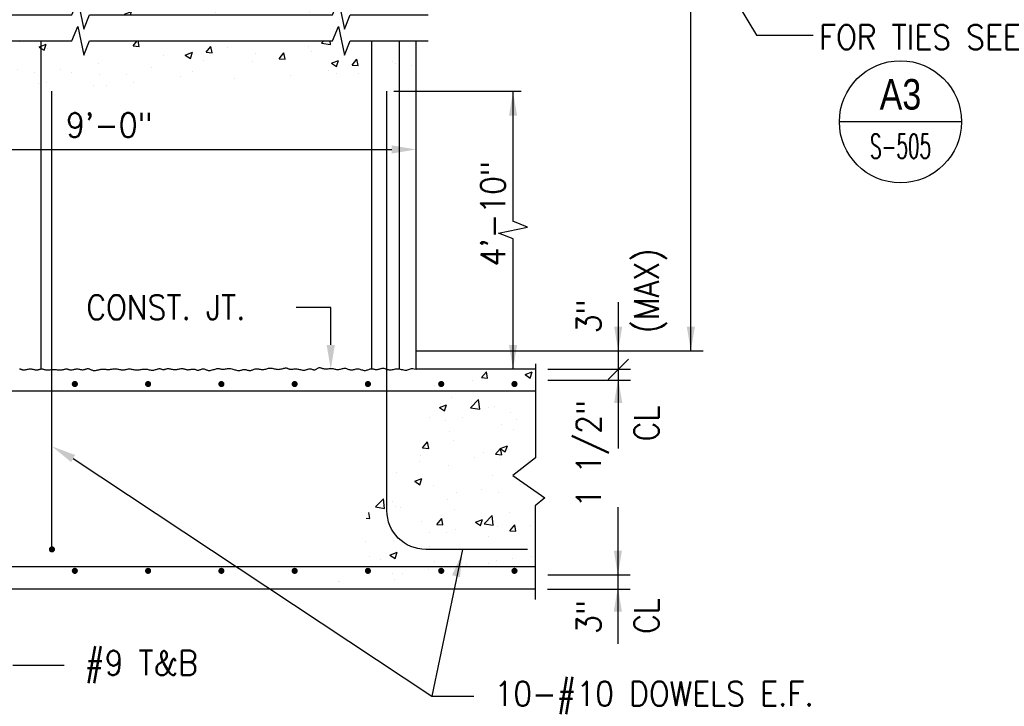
# Model space of a CAD drawing. Header units: inches. Extents: x -9715 to 32893, y -15613 to -1138.
# Tile 291 of 380: x 10803 to 10964, y -9090 to -8977. Entities that reach past the tile are written whole.
import ezdxf
from ezdxf.enums import TextEntityAlignment as Align

# ---------------------------------------------------------------- set-up
doc = ezdxf.new("R2010")
doc.units = ezdxf.units.IN
doc.header["$MEASUREMENT"] = 0
doc.layers.get('0').update_dxf_attribs({"color": 252})
for name, color, linetype in [('S-ANNO-SYMB', 2, 'Continuous'), ('S-ANNO-TEXT', 2, 'Continuous'), ('S1', 2, 'Continuous'), ('S3', 4, 'Continuous'), ('S5', 1, 'Continuous'), ('S5R', 1, 'Continuous'), ('S6', 1, 'Continuous'), ('S7', 2, 'Continuous'), ('S7R', 2, 'Continuous')]:
    doc.layers.add(name, color=color, linetype=linetype)
doc.styles.add('125', font='romans.shx', dxfattribs={"width": 0.8, "height": 2})
doc.styles.add('ROMANS', font='ROMANS.shx', dxfattribs={"width": 0.8})
doc.styles.add('TITTEXTL', font='swiss.ttf', dxfattribs={"width": 0.8})

# ---------------------------------------------------------------- blocks, each defined once
blk = doc.blocks.new('*X229')
at = {"color": 0}
for p, q in [((1588.93, 1666), (1592.31, 1669.53)), ((1593.37, 1665.31), (1592.88, 1669.59)), ((1620.19, 1670.4), (1620.19, 1670.4)), ((1624.79, 1671.67), (1628.29, 1673.01)), ((1624.79, 1671.67), (1627.28, 1669.99)), ((1627.28, 1669.99), (1628.29, 1673.01)), ((1632.52, 1670.3), (1634.94, 1673.18)), ((1632.52, 1670.3), (1635.51, 1670.04)), ((1632.71, 1672.05), (1632.71, 1672.05)), ((1635.51, 1670.04), (1634.94, 1673.17)), ((1582.36, 1667.93), (1582.36, 1667.93)), ((1588.62, 1666.25), (1588.62, 1666.25)), ((1588.93, 1666), (1593.37, 1665.31)), ((1590.86, 1668.21), (1590.86, 1668.21)), ((1609.05, 1666.8), (1609.05, 1666.8)), ((1635.74, 1665.68), (1635.74, 1665.68)), ((1510.93, 1659.55), (1514.43, 1660.89)), ((1510.93, 1659.55), (1513.41, 1657.87)), ((1513.41, 1657.87), (1514.43, 1660.89)), ((1557.16, 1662.11), (1557.16, 1662.11)), ((1561.7, 1663.2), (1561.7, 1663.2)), ((1569.68, 1663.75), (1569.68, 1663.75)), ((1616.08, 1660.69), (1616.08, 1660.69)), ((1632, 1662.24), (1632, 1662.24)), ((1506.65, 1655.45), (1506.65, 1655.45)), ((1525.59, 1657.95), (1525.59, 1657.95)), ((1532.54, 1658.2), (1532.54, 1658.2)), ((1582.78, 1655.54), (1586.28, 1656.89)), ((1582.78, 1655.54), (1585.27, 1653.86)), ((1585.27, 1653.86), (1586.28, 1656.88)), ((1590.83, 1657.49), (1590.83, 1657.49)), ((1602.84, 1657.23), (1602.84, 1657.23)), ((1638.49, 1654.82), (1638.49, 1654.82)), ((1411.97, 1649.68), (1411.97, 1649.68)), ((1424.28, 1651.52), (1424.44, 1651.71)), ((1424.28, 1651.52), (1427.27, 1651.26)), ((1427.27, 1651.26), (1427.14, 1651.99)), ((1460.15, 1648.38), (1462.56, 1651.25)), ((1462.55, 1649.65), (1462.55, 1649.65)), ((1463.14, 1648.12), (1462.56, 1651.25)), ((1494.13, 1653.81), (1494.13, 1653.81)), ((1503.38, 1653.19), (1503.38, 1653.19)), ((1539.18, 1650.22), (1539.18, 1650.22)), ((1565.15, 1653.97), (1565.15, 1653.97)), ((1573.68, 1652.23), (1573.68, 1652.23)), ((1607.04, 1650.68), (1607.04, 1650.68)), ((1382.11, 1642.12), (1386, 1646.18)), ((1386.55, 1641.43), (1386, 1646.18)), ((1386, 1645.93), (1386, 1645.93)), ((1397.06, 1647.42), (1400.56, 1648.77)), ((1397.06, 1647.42), (1399.54, 1645.75)), ((1399.55, 1645.74), (1400.56, 1648.77)), ((1412.48, 1649.15), (1412.48, 1649.15)), ((1431.1, 1645.51), (1431.1, 1645.51)), ((1439.17, 1648.02), (1439.17, 1648.02)), ((1443.62, 1647.16), (1443.62, 1647.16)), ((1460.15, 1648.38), (1463.14, 1648.12)), ((1465.86, 1646.89), (1465.86, 1646.89)), ((1468.91, 1643.42), (1472.41, 1644.76)), ((1471.4, 1641.74), (1472.42, 1644.76)), ((1474.22, 1648.19), (1474.22, 1648.19)), ((1492.55, 1645.76), (1492.55, 1645.76)), ((1496.01, 1645.24), (1498.42, 1648.12)), ((1496.01, 1645.24), (1499, 1644.98)), ((1499, 1644.98), (1498.42, 1648.11)), ((1513.93, 1647.02), (1513.93, 1647.02)), ((1531.87, 1642.11), (1534.28, 1644.98)), ((1534.86, 1641.84), (1534.28, 1644.98)), ((1544.52, 1647.22), (1544.52, 1647.22)), ((1575.46, 1646.53), (1575.46, 1646.53)), ((1641.44, 1647.8), (1641.44, 1647.8)), ((1360.74, 1642.73), (1360.74, 1642.73)), ((1369.64, 1644.69), (1369.64, 1644.69)), ((1382.11, 1642.12), (1386.55, 1641.43)), ((1396.33, 1643.56), (1396.33, 1643.56)), ((1399.52, 1641.35), (1399.52, 1641.35)), ((1423.02, 1642.43), (1423.02, 1642.43)), ((1445.06, 1643.18), (1445.06, 1643.18)), ((1449.71, 1641.3), (1449.71, 1641.3)), ((1468.91, 1643.42), (1471.4, 1641.74)), ((1476.4, 1640.18), (1476.4, 1640.18)), ((1488.26, 1643.5), (1488.26, 1643.5)), ((1515.36, 1642.22), (1515.36, 1642.22)), ((1519.24, 1644.64), (1519.24, 1644.64)), ((1531.87, 1642.11), (1534.86, 1641.84)), ((1540.77, 1639.41), (1544.27, 1640.76)), ((1543.26, 1637.74), (1544.27, 1640.76)), ((1544.01, 1642.38), (1544.01, 1642.38)), ((1545.93, 1643.51), (1545.93, 1643.51)), ((1556.53, 1644.03), (1556.53, 1644.03)), ((1567.74, 1638.97), (1570.15, 1641.84)), ((1570.73, 1638.71), (1570.15, 1641.84)), ((1572.62, 1642.38), (1572.62, 1642.38)), ((1590.22, 1640.85), (1590.22, 1640.85)), ((1599.31, 1641.25), (1599.31, 1641.25)), ((1615.47, 1644.05), (1615.47, 1644.05)), ((1626, 1640.13), (1626, 1640.13)), ((1335.07, 1639.21), (1335.07, 1639.21)), ((1368.07, 1637.21), (1368.07, 1637.21)), ((1380.59, 1638.86), (1380.59, 1638.86)), ((1415.9, 1638.18), (1415.9, 1638.18)), ((1435.47, 1633.85), (1439.36, 1637.91)), ((1437.03, 1636.55), (1437.03, 1636.55)), ((1439.92, 1633.16), (1439.36, 1637.91)), ((1462.29, 1639.75), (1462.29, 1639.75)), ((1486.2, 1637.21), (1486.2, 1637.21)), ((1493.5, 1635.73), (1493.5, 1635.73)), ((1503.09, 1639.05), (1503.09, 1639.05)), ((1512.43, 1638.23), (1512.43, 1638.23)), ((1529.78, 1637.92), (1529.78, 1637.92)), ((1540.77, 1639.41), (1543.26, 1637.74)), ((1556.47, 1636.79), (1556.47, 1636.79)), ((1564.55, 1637.33), (1564.55, 1637.33)), ((1567.74, 1638.97), (1570.72, 1638.71)), ((1583.16, 1635.66), (1583.16, 1635.66)), ((1603.6, 1635.83), (1606.01, 1638.7)), ((1603.6, 1635.83), (1606.59, 1635.57)), ((1606.59, 1635.57), (1606.01, 1638.7)), ((1612.63, 1635.41), (1616.13, 1636.75)), ((1612.63, 1635.41), (1615.11, 1633.73)), ((1615.12, 1633.73), (1616.13, 1636.75)), ((1621.93, 1639.73), (1621.93, 1639.73)), ((1625.34, 1635.1), (1625.34, 1635.1)), ((1639.46, 1632.69), (1641.87, 1635.57)), ((1642.01, 1634.84), (1641.87, 1635.56)), ((1336.49, 1633.05), (1336.49, 1633.05)), ((1355.05, 1631.3), (1358.55, 1632.64)), ((1355.05, 1631.3), (1357.53, 1629.62)), ((1357.53, 1629.62), (1358.55, 1632.64)), ((1386.74, 1633.17), (1386.74, 1633.17)), ((1411.36, 1633.03), (1411.36, 1633.03)), ((1435.47, 1633.85), (1439.91, 1633.16)), ((1457.04, 1632.2), (1457.04, 1632.2)), ((1480.98, 1634.09), (1480.98, 1634.09)), ((1513.32, 1630.38), (1513.32, 1630.38)), ((1538.58, 1633.58), (1538.58, 1633.58)), ((1592.77, 1634.73), (1592.77, 1634.73)), ((1593.89, 1630.96), (1593.89, 1630.96)), ((1606.4, 1632.61), (1606.4, 1632.61)), ((1609.86, 1634.54), (1609.86, 1634.54)), ((1636.55, 1633.41), (1636.55, 1633.41)), ((1639.46, 1632.69), (1642.01, 1632.47)), ((1640.83, 1631.15), (1640.83, 1631.15)), ((1322.45, 1627.12), (1322.45, 1627.12)), ((1323.63, 1623.32), (1326.04, 1626.19)), ((1326.62, 1623.06), (1326.04, 1626.19)), ((1349.15, 1625.99), (1349.15, 1625.99)), ((1357.58, 1628.17), (1357.58, 1628.17)), ((1360.14, 1626.08), (1360.14, 1626.08)), ((1385.39, 1629.28), (1385.39, 1629.28)), ((1417.95, 1625.79), (1417.95, 1625.79)), ((1426.9, 1627.29), (1430.4, 1628.64)), ((1426.9, 1627.29), (1429.39, 1625.61)), ((1427.88, 1627.2), (1427.88, 1627.2)), ((1429.39, 1625.61), (1430.41, 1628.64)), ((1430.46, 1627.44), (1430.46, 1627.44)), ((1449.4, 1629.93), (1449.4, 1629.93)), ((1487.65, 1626.86), (1487.65, 1626.86)), ((1488.83, 1625.57), (1492.72, 1629.63)), ((1488.83, 1625.57), (1493.28, 1624.88)), ((1493.28, 1624.88), (1492.73, 1629.63)), ((1562.31, 1626.8), (1562.31, 1626.8)), ((1563.61, 1629.72), (1563.61, 1629.72)), ((1614.86, 1627.41), (1614.86, 1627.41)), ((1323.63, 1623.32), (1326.62, 1623.06)), ((1328.42, 1623.16), (1328.42, 1623.16)), ((1361.78, 1622.9), (1361.91, 1623.06)), ((1361.94, 1622.9), (1361.91, 1623.06)), ((1375.84, 1624.86), (1375.84, 1624.86)), ((1402.53, 1623.73), (1402.53, 1623.73)), ((1461.68, 1623.11), (1461.68, 1623.11)), ((1498.76, 1623.29), (1502.26, 1624.63)), ((1498.76, 1623.29), (1499.33, 1622.9)), ((1501.68, 1622.9), (1502.26, 1624.63)), ((1534.45, 1624.72), (1534.45, 1624.72)), ((1543.37, 1624.31), (1543.37, 1624.31)), ((1589.61, 1624.2), (1589.61, 1624.2)), ((1359.53, 1609.44), (1359.53, 1609.44)), ((1386.46, 1610.11), (1387.38, 1609.49)), ((1387.38, 1609.49), (1387.59, 1610.11)), ((1404.79, 1606.07), (1404.79, 1606.07)), ((1417.31, 1607.72), (1417.31, 1607.72)), ((1446.98, 1609.7), (1446.98, 1609.7)), ((1456.75, 1607.16), (1457.84, 1607.58)), ((1456.75, 1607.16), (1457.84, 1606.43)), ((1457.84, 1607.58), (1460.25, 1608.51)), ((1457.84, 1606.43), (1459.24, 1605.48)), ((1459.24, 1605.48), (1460.25, 1608.5)), ((1461.07, 1606.46), (1461.07, 1606.46)), ((1502.95, 1607.63), (1505.02, 1610.11)), ((1502.95, 1607.63), (1505.94, 1607.37)), ((1505.94, 1607.37), (1505.43, 1610.11)), ((1538.81, 1604.5), (1541.22, 1607.37)), ((1541.8, 1604.23), (1541.22, 1607.37)), ((1549.16, 1607.08), (1549.16, 1607.08)), ((1589, 1607.56), (1589, 1607.56)), ((1595.55, 1609.02), (1596.6, 1610.11)), ((1595.55, 1609.02), (1600, 1608.33)), ((1600, 1608.33), (1599.8, 1610.11)), ((1619.87, 1609.9), (1619.87, 1609.9)), ((1333.86, 1605.92), (1333.86, 1605.92)), ((1373.22, 1601.91), (1373.22, 1601.91)), ((1417.82, 1604.7), (1417.82, 1604.7)), ((1435.82, 1603.26), (1435.82, 1603.26)), ((1517.7, 1602.94), (1517.7, 1602.94)), ((1528.6, 1603.16), (1532.11, 1604.5)), ((1528.6, 1603.16), (1531.09, 1601.48)), ((1530.22, 1604.59), (1530.22, 1604.59)), ((1531.09, 1601.48), (1532.11, 1604.5)), ((1538.81, 1604.5), (1541.8, 1604.23)), ((1563.33, 1604.04), (1563.33, 1604.04)), ((1574.67, 1601.36), (1577.08, 1604.23)), ((1574.67, 1601.36), (1577.66, 1601.1)), ((1577.66, 1601.1), (1577.09, 1604.23)), ((1590.71, 1604.89), (1590.71, 1604.89)), ((1335.37, 1593.42), (1339.27, 1597.48)), ((1339.82, 1592.73), (1339.27, 1597.48)), ((1339.41, 1600.44), (1339.41, 1600.44)), ((1341.76, 1597.77), (1341.76, 1597.77)), ((1342.88, 1595.04), (1346.38, 1596.38)), ((1345.37, 1593.36), (1346.38, 1596.38)), ((1354.28, 1599.42), (1354.28, 1599.42)), ((1366.1, 1599.31), (1366.1, 1599.31)), ((1388.66, 1599.69), (1388.66, 1599.69)), ((1392.79, 1598.18), (1392.79, 1598.18)), ((1410.14, 1599.74), (1410.14, 1599.74)), ((1419.48, 1597.05), (1419.48, 1597.05)), ((1486.13, 1598.79), (1486.13, 1598.79)), ((1512.11, 1597.09), (1512.11, 1597.09)), ((1537.36, 1600.29), (1537.36, 1600.29)), ((1561.55, 1599.89), (1561.55, 1599.89)), ((1600.46, 1599.15), (1603.96, 1600.5)), ((1600.46, 1599.15), (1602.95, 1597.48)), ((1602.95, 1597.47), (1603.96, 1600.5)), ((1610.54, 1598.22), (1612.95, 1601.09)), ((1610.54, 1598.22), (1613.53, 1597.96)), ((1613.53, 1597.96), (1612.95, 1601.09)), ((1630.61, 1599.82), (1630.61, 1599.82)), ((1631.85, 1598.92), (1631.85, 1598.92)), ((1639.62, 1597.86), (1639.62, 1597.86)), ((1323.26, 1594.85), (1323.26, 1594.85)), ((1335.37, 1593.42), (1339.82, 1592.73)), ((1342.88, 1595.04), (1345.37, 1593.36)), ((1349.95, 1593.72), (1349.95, 1593.72)), ((1358.92, 1592.79), (1358.92, 1592.79)), ((1359.5, 1594.69), (1359.5, 1594.69)), ((1376.64, 1592.59), (1376.64, 1592.59)), ((1384.18, 1595.99), (1384.18, 1595.99)), ((1414.74, 1591.03), (1418.24, 1592.38)), ((1417.23, 1589.36), (1418.24, 1592.38)), ((1446.17, 1595.93), (1446.17, 1595.93)), ((1454.67, 1594.65), (1454.67, 1594.65)), ((1467.19, 1596.29), (1467.19, 1596.29)), ((1472.86, 1594.8), (1472.86, 1594.8)), ((1486.43, 1593.57), (1486.43, 1593.57)), ((1499.56, 1593.67), (1499.56, 1593.67)), ((1526.25, 1592.54), (1526.25, 1592.54)), ((1532.39, 1594.88), (1532.39, 1594.88)), ((1580.1, 1593.17), (1580.1, 1593.17)), ((1599.03, 1595.66), (1599.03, 1595.66)), ((1602.69, 1593.92), (1602.69, 1593.92)), ((1613.65, 1594.12), (1613.65, 1594.12)), ((1330.34, 1589.68), (1330.34, 1589.68)), ((1330.57, 1585.71), (1332.98, 1588.58)), ((1333.56, 1585.45), (1332.98, 1588.58)), ((1333.25, 1589.27), (1333.25, 1589.27)), ((1388.74, 1585.14), (1392.63, 1589.2)), ((1393.18, 1584.45), (1392.63, 1589.2)), ((1403.33, 1591.47), (1403.33, 1591.47)), ((1404.16, 1587.99), (1404.16, 1587.99)), ((1414.74, 1591.03), (1417.22, 1589.36)), ((1423.09, 1590.49), (1423.09, 1590.49)), ((1430.02, 1590.34), (1430.02, 1590.34)), ((1456.72, 1589.21), (1456.72, 1589.21)), ((1460.46, 1589.82), (1460.46, 1589.82)), ((1483.41, 1588.08), (1483.41, 1588.08)), ((1490.05, 1588.36), (1490.09, 1588.37)), ((1490.09, 1588.36), (1490.1, 1588.37)), ((1503.23, 1589.88), (1503.23, 1589.88)), ((1552.94, 1591.42), (1552.94, 1591.42)), ((1330.57, 1585.71), (1333.56, 1585.45)), ((1366.62, 1582.8), (1368.84, 1585.45)), ((1369.31, 1582.92), (1368.85, 1585.45)), ((1388.74, 1585.14), (1393.18, 1584.45)), ((1391.64, 1586.35), (1391.64, 1586.35)), ((1435.21, 1586.62), (1435.21, 1586.62)), ((1674.15, 1444.64), (1676.56, 1447.52)), ((1677.14, 1444.38), (1676.56, 1447.52)), ((1695.51, 1446.11), (1699.01, 1447.46)), ((1698, 1444.44), (1699.01, 1447.46)), ((1669.75, 1443.07), (1669.75, 1443.07)), ((1674.15, 1444.64), (1677.14, 1444.38)), ((1695.51, 1446.11), (1698, 1444.44)), ((1650.81, 1440.58), (1650.81, 1440.58)), ((1684.47, 1438.14), (1684.47, 1438.14)), ((1659.21, 1434.94), (1659.21, 1434.94)), ((1668.8, 1429.8), (1672.7, 1433.86)), ((1673.25, 1429.11), (1672.7, 1433.86)), ((1653.5, 1429.99), (1657, 1431.33)), ((1653.5, 1429.99), (1655.99, 1428.31)), ((1654.03, 1431.75), (1654.03, 1431.75)), ((1655.99, 1428.31), (1657, 1431.33)), ((1668.8, 1429.8), (1673.25, 1429.11)), ((1677.74, 1429.97), (1677.74, 1429.97)), ((1680.72, 1430.63), (1680.72, 1430.63)), ((1688.17, 1427.51), (1688.17, 1427.51)), ((1700.69, 1429.16), (1700.69, 1429.16)), ((1648.58, 1424.96), (1648.58, 1424.96)), ((1656.59, 1423.35), (1656.59, 1423.35)), ((1664.57, 1425.04), (1664.57, 1425.04)), ((1691.26, 1423.91), (1691.26, 1423.91)), ((1658.6, 1418.29), (1658.6, 1418.29)), ((1683.86, 1421.49), (1683.86, 1421.49)), ((1689.72, 1418.99), (1689.72, 1418.99)), ((1645.22, 1410.17), (1647.64, 1413.05)), ((1648.21, 1409.91), (1647.64, 1413.04)), ((1660.57, 1413.98), (1660.57, 1413.98)), ((1645.22, 1410.17), (1648.21, 1409.91)), ((1675.02, 1407.79), (1675.02, 1407.79)), ((1681.09, 1407.04), (1683.5, 1409.91)), ((1683.35, 1409.86), (1686.85, 1411.2)), ((1683.35, 1409.86), (1685.83, 1408.18)), ((1684.08, 1406.77), (1683.5, 1409.91)), ((1685.83, 1408.18), (1686.85, 1411.2)), ((1687.53, 1409.44), (1687.53, 1409.44)), ((1643.44, 1403.63), (1643.44, 1403.63)), ((1644.08, 1406.34), (1644.08, 1406.34)), ((1670.77, 1405.21), (1670.77, 1405.21)), ((1681.09, 1407.04), (1684.08, 1406.77)), ((1683.25, 1404.85), (1683.25, 1404.85)), ((1697.47, 1404.08), (1697.47, 1404.08)), ((1632.32, 1398.13), (1632.32, 1398.13)), ((1657.99, 1401.65), (1657.99, 1401.65)), ((1641.33, 1393.73), (1644.84, 1395.07)), ((1641.33, 1393.73), (1643.82, 1392.05)), ((1643.82, 1392.05), (1644.84, 1395.07)), ((1679.66, 1396.49), (1679.66, 1396.49)), ((1650.5, 1391.48), (1650.5, 1391.48)), ((1674.38, 1389.71), (1674.38, 1389.71)), ((1693.32, 1392.21), (1693.32, 1392.21)), ((1622.07, 1381.09), (1625.96, 1385.15)), ((1626.52, 1380.4), (1625.97, 1385.15)), ((1630.29, 1383.91), (1630.29, 1383.91)), ((1657.39, 1385), (1657.39, 1385)), ((1661.86, 1388.07), (1661.86, 1388.07)), ((1682.64, 1388.21), (1682.64, 1388.21)), ((1622.07, 1381.09), (1626.52, 1380.4)), ((1631.71, 1381.48), (1631.71, 1381.48)), ((1634.35, 1380.79), (1634.35, 1380.79)), ((1661.04, 1379.66), (1661.04, 1379.66)), ((1617.47, 1375.6), (1619.29, 1375.44)), ((1618.2, 1375.2), (1618.2, 1375.2)), ((1619.29, 1375.44), (1618.75, 1378.38)), ((1644.89, 1374.07), (1644.89, 1374.07)), ((1652.16, 1372.56), (1654.57, 1375.44)), ((1655.15, 1372.3), (1654.57, 1375.43)), ((1671.18, 1373.6), (1674.68, 1374.94)), ((1673.67, 1371.92), (1674.68, 1374.94)), ((1675.43, 1372.82), (1679.33, 1376.88)), ((1679.88, 1372.13), (1679.33, 1376.87)), ((1687.73, 1378.53), (1687.73, 1378.53)), ((1652.16, 1372.56), (1655.15, 1372.3)), ((1661.23, 1369.99), (1661.23, 1369.99)), ((1671.18, 1373.6), (1673.67, 1371.92)), ((1671.58, 1372.94), (1671.58, 1372.94)), ((1675.43, 1372.82), (1679.88, 1372.13)), ((1680.16, 1372.49), (1680.16, 1372.49)), ((1682.03, 1371.56), (1682.03, 1371.56)), ((1688.03, 1369.43), (1690.44, 1372.3)), ((1688.03, 1369.43), (1691.01, 1369.16)), ((1691.01, 1369.16), (1690.44, 1372.3)), ((1698.27, 1371.82), (1698.27, 1371.82)), ((1617.13, 1364.19), (1617.13, 1364.19)), ((1631.11, 1364.84), (1631.11, 1364.84)), ((1648.71, 1368.35), (1648.71, 1368.35)), ((1656.78, 1368.36), (1656.78, 1368.36)), ((1677.6, 1366.65), (1677.6, 1366.65)), ((1648.44, 1361.65), (1648.44, 1361.65)), ((1619.28, 1356.64), (1619.28, 1356.64)), ((1624.4, 1355.37), (1624.4, 1355.37)), ((1629.17, 1357.47), (1632.67, 1358.82)), ((1629.17, 1357.47), (1631.66, 1355.79)), ((1631.66, 1355.79), (1632.67, 1358.82)), ((1681.43, 1354.92), (1681.43, 1354.92)), ((1689.58, 1355.67), (1689.58, 1355.67)), ((1698.59, 1356.92), (1698.59, 1356.92)), ((1648.07, 1350.27), (1648.07, 1350.27)), ((1651.09, 1354.25), (1651.09, 1354.25)), ((1656.17, 1351.71), (1656.17, 1351.71)), ((1660.42, 1350.67), (1660.42, 1350.67)), ((1667.01, 1352.77), (1667.01, 1352.77)), ((1677.78, 1353.12), (1677.78, 1353.12)), ((1630.5, 1348.19), (1630.5, 1348.19)), ((1631.26, 1345.66), (1631.26, 1345.66)), ((1635.56, 1348.63), (1635.56, 1348.63)), ((1603.98, 1344.47), (1603.98, 1344.47)), ((1604.53, 1344.45), (1604.53, 1344.45)), ((1625.48, 1340.76), (1625.65, 1340.96)), ((1625.69, 1340.76), (1625.65, 1340.96))]:
    blk.add_line(p, q, dxfattribs=at)
blk = doc.blocks.new('Anno_Section_A2')
at = {"color": 0, "linetype": 'ByBlock', "lineweight": -2}
blk.add_line((2.5, 0), (-2.5, 0), dxfattribs=at)
blk.add_circle((0, 0), 2.5, dxfattribs=at)
at = {"color": 0, "linetype": 'ByBlock', "lineweight": -2, "style": 'ROMANS', "width": 0.8}
blk.add_attdef('NUMBER', text='', height=1, dxfattribs=at).set_placement((0, 0.5), align=Align.CENTER)
blk.add_attdef('SHEET', text='', height=0.75, dxfattribs=at).set_placement((0, -0.5), align=Align.TOP_CENTER)

msp = doc.modelspace()

# ---------------------------------------------------------------- linework, layer by layer
at = {"layer": 'S1', "color": 3}
for p, q in [((10867.9338, -9034.45618), (10867.9338, -8980.67493)), ((10887.50141, -9034.45618), (10867.9338, -9034.45618)), ((10887.42439, -9070.45618), (10735.9338, -9070.45618))]:
    msp.add_line(p, q, dxfattribs=at)
at = {"layer": 'S1', "color": 1}
for points in [[(10757.9338, -8976.4093), (10770.30845, -8976.4093), (10771.28762, -8974.0343), (10772.26679, -8978.76347), (10773.19487, -8976.4093), (10783.13263, -8976.4093), (10811.5397, -8976.4093), (10812.51887, -8974.0343), (10813.49803, -8978.76347), (10814.42612, -8976.4093), (10843.86884, -8976.4093), (10854.24349, -8976.4093), (10855.22265, -8974.0343), (10856.20182, -8978.76347), (10857.12991, -8976.4093), (10869.9338, -8976.4093)], [(10757.9338, -8980.67493), (10770.30845, -8980.67493), (10771.28762, -8978.29993), (10772.26679, -8983.0291), (10773.19487, -8980.67493), (10783.13263, -8980.67493), (10811.5397, -8980.67493), (10812.51887, -8978.29993), (10813.49803, -8983.0291), (10814.42612, -8980.67493), (10843.86884, -8980.67493), (10854.24349, -8980.67493), (10855.22265, -8978.29993), (10856.20182, -8983.0291), (10857.12991, -8980.67493), (10869.9338, -8980.67493)]]:
    msp.add_lwpolyline(points, dxfattribs=at)
at = {"layer": 'S1'}
msp.add_lwpolyline([(10802.99719, -9034.40492), (10803.08087, -9034.41097), (10803.16145, -9034.42692), (10803.24079, -9034.44946), (10803.32075, -9034.47531), (10803.40319, -9034.50115), (10803.48996, -9034.5237), (10803.58292, -9034.53964), (10803.68393, -9034.54569), (10803.79432, -9034.53964), (10803.91339, -9034.5237), (10804.03988, -9034.50115), (10804.17256, -9034.47531), (10804.3102, -9034.44946), (10804.45155, -9034.42692), (10804.59537, -9034.41097), (10804.74044, -9034.40492), (10804.88553, -9034.41097), (10805.0296, -9034.42692), (10805.1716, -9034.44946), (10805.31051, -9034.47531), (10805.44529, -9034.50115), (10805.57491, -9034.5237), (10805.69835, -9034.53964), (10805.81455, -9034.54569), (10805.92296, -9034.53964), (10806.02476, -9034.5237), (10806.1216, -9034.50115), (10806.21515, -9034.47531), (10806.30704, -9034.44946), (10806.39894, -9034.42692), (10806.49248, -9034.41097), (10806.58933, -9034.40492), (10806.69079, -9034.411), (10806.79678, -9034.42719), (10806.9069, -9034.45039), (10807.02074, -9034.47751), (10807.13788, -9034.50545), (10807.2579, -9034.53112), (10807.38041, -9034.55143), (10807.50497, -9034.56329), (10807.63126, -9034.56456), (10807.7592, -9034.55697), (10807.88878, -9034.54318), (10808.02002, -9034.5259), (10808.15291, -9034.50778), (10808.28745, -9034.49153), (10808.42364, -9034.47981), (10808.56148, -9034.47531), (10808.70091, -9034.47981), (10808.84157, -9034.49153), (10808.98306, -9034.50778), (10809.12496, -9034.5259), (10809.26686, -9034.54318), (10809.40834, -9034.55697), (10809.549, -9034.56456), (10809.68843, -9034.56329), (10809.82613, -9034.55143), (10809.96136, -9034.53112), (10810.09329, -9034.50545), (10810.22109, -9034.47751), (10810.34393, -9034.45039), (10810.461, -9034.42719), (10810.57147, -9034.411), (10810.67451, -9034.40492), (10810.7698, -9034.41097), (10810.85912, -9034.42692), (10810.94472, -9034.44946), (10811.02888, -9034.47531), (10811.11386, -9034.50115), (10811.20194, -9034.5237), (10811.29538, -9034.53964), (10811.39645, -9034.54569), (10811.50678, -9034.53964), (10811.62537, -9034.5237), (10811.75055, -9034.50115), (10811.88069, -9034.47531), (10812.01413, -9034.44946), (10812.14922, -9034.42692), (10812.28431, -9034.41097), (10812.41775, -9034.40492), (10812.5482, -9034.41093), (10812.67555, -9034.42664), (10812.80001, -9034.44853), (10812.92179, -9034.47311), (10813.0411, -9034.49686), (10813.15813, -9034.51627), (10813.2731, -9034.52786), (10813.38622, -9034.5281), (10813.49765, -9034.51476), (10813.60742, -9034.4907), (10813.71555, -9034.46005), (10813.82203, -9034.42692), (10813.92685, -9034.39543), (10814.03003, -9034.36973), (10814.13155, -9034.35392), (10814.23143, -9034.35213), (10814.32982, -9034.36711), (10814.42759, -9034.39612), (10814.52578, -9034.43503), (10814.62542, -9034.47971), (10814.72752, -9034.52603), (10814.83314, -9034.56989), (10814.9433, -9034.60714), (10815.05903, -9034.63368), (10815.18091, -9034.64643), (10815.30775, -9034.6466), (10815.43788, -9034.63646), (10815.56967, -9034.61828), (10815.70146, -9034.59432), (10815.8316, -9034.56686), (10815.95844, -9034.53817), (10816.08032, -9034.5105), (10816.19598, -9034.48579), (10816.30565, -9034.46458), (10816.40996, -9034.44709), (10816.50953, -9034.43351), (10816.60496, -9034.42406), (10816.69689, -9034.41894), (10816.78593, -9034.41836), (10816.8727, -9034.42252), (10816.95796, -9034.43131), (10817.04301, -9034.44341), (10817.1293, -9034.45716), (10817.21827, -9034.47091), (10817.31137, -9034.48301), (10817.41004, -9034.4918), (10817.51572, -9034.49565), (10817.62987, -9034.4929), (10817.75344, -9034.48259), (10817.88547, -9034.46651), (10818.02451, -9034.44712), (10818.16913, -9034.42692), (10818.31787, -9034.40836), (10818.4693, -9034.39392), (10818.62196, -9034.38609), (10818.77442, -9034.38732), (10818.92544, -9034.39918), (10819.07459, -9034.41949), (10819.22169, -9034.44517), (10819.36651, -9034.47311), (10819.50886, -9034.50022), (10819.64852, -9034.52342), (10819.7853, -9034.53961), (10819.91898, -9034.54569), (10820.04956, -9034.53964), (10820.17788, -9034.5237), (10820.30495, -9034.50115), (10820.43182, -9034.47531), (10820.55952, -9034.44946), (10820.68907, -9034.42691), (10820.82152, -9034.41097), (10820.95788, -9034.40492), (10821.09899, -9034.41097), (10821.24484, -9034.42691), (10821.39524, -9034.44946), (10821.54997, -9034.4753), (10821.70882, -9034.50115), (10821.8716, -9034.5237), (10822.03809, -9034.53964), (10822.20808, -9034.54569), (10822.38125, -9034.53968), (10822.55668, -9034.52397), (10822.73335, -9034.50208), (10822.91022, -9034.4775), (10823.08627, -9034.45376), (10823.26047, -9034.43434), (10823.43177, -9034.42276), (10823.59916, -9034.42251), (10823.76186, -9034.43585), (10823.92024, -9034.45991), (10824.07489, -9034.49056), (10824.22646, -9034.5237), (10824.37555, -9034.55518), (10824.52278, -9034.58088), (10824.66877, -9034.59669), (10824.81414, -9034.59848), (10824.95921, -9034.58357), (10825.10303, -9034.55504), (10825.24438, -9034.51744), (10825.38202, -9034.4753), (10825.5147, -9034.43317), (10825.64119, -9034.39557), (10825.76026, -9034.36704), (10825.87065, -9034.35213), (10825.97163, -9034.35388), (10826.06435, -9034.36945), (10826.15047, -9034.3945), (10826.23163, -9034.42471), (10826.30949, -9034.45575), (10826.3857, -9034.48328), (10826.46192, -9034.50297), (10826.53978, -9034.5105), (10826.62074, -9034.50294), (10826.70541, -9034.483), (10826.79421, -9034.45482), (10826.88755, -9034.42251), (10826.98584, -9034.39021), (10827.08949, -9034.36203), (10827.19893, -9034.34209), (10827.31455, -9034.33453), (10827.43661, -9034.34209), (10827.56465, -9034.36203), (10827.69805, -9034.39021), (10827.83621, -9034.42251), (10827.97848, -9034.45482), (10828.12427, -9034.483), (10828.27294, -9034.50294), (10828.42389, -9034.5105), (10828.57638, -9034.50294), (10828.72929, -9034.483), (10828.88137, -9034.45482), (10829.03138, -9034.42251), (10829.1781, -9034.39021), (10829.32027, -9034.36203), (10829.45667, -9034.34209), (10829.58605, -9034.33453), (10829.70769, -9034.34213), (10829.82294, -9034.3623), (10829.93365, -9034.39114), (10830.04167, -9034.42471), (10830.14887, -9034.45912), (10830.2571, -9034.49043), (10830.36822, -9034.51472), (10830.48409, -9034.52809), (10830.60593, -9034.52789), (10830.73253, -9034.51655), (10830.86202, -9034.49778), (10830.99253, -9034.4753), (10831.12222, -9034.45283), (10831.24923, -9034.43406), (10831.3717, -9034.42272), (10831.48777, -9034.42251), (10831.59617, -9034.43585), (10831.69797, -9034.45991), (10831.79482, -9034.49056), (10831.88836, -9034.5237), (10831.98026, -9034.55518), (10832.07215, -9034.58088), (10832.1657, -9034.59669), (10832.26255, -9034.59848), (10832.3639, -9034.58363), (10832.46917, -9034.55559), (10832.57733, -9034.5193), (10832.68735, -9034.4797), (10832.79819, -9034.44176), (10832.90883, -9034.41042), (10833.01823, -9034.39062), (10833.12536, -9034.38732), (10833.22971, -9034.40372), (10833.33281, -9034.43599), (10833.43674, -9034.47857), (10833.54357, -9034.5259), (10833.65534, -9034.5724), (10833.77413, -9034.6125), (10833.902, -9034.64065), (10834.04101, -9034.65127), (10834.1923, -9034.64058), (10834.35328, -9034.61195), (10834.52046, -9034.57054), (10834.69032, -9034.5215), (10834.85935, -9034.46998), (10835.02406, -9034.42114), (10835.18092, -9034.38014), (10835.32643, -9034.35213), (10835.45825, -9034.34075), (10835.57872, -9034.3436), (10835.69136, -9034.35677), (10835.79966, -9034.37632), (10835.90713, -9034.39835), (10836.01729, -9034.41894), (10836.13363, -9034.43417), (10836.25968, -9034.44011), (10836.398, -9034.43417), (10836.54747, -9034.41894), (10836.70601, -9034.39835), (10836.87158, -9034.37632), (10837.04209, -9034.35677), (10837.21549, -9034.3436), (10837.38972, -9034.34075), (10837.56271, -9034.35213), (10837.73271, -9034.38017), (10837.8992, -9034.42141), (10838.06197, -9034.47091), (10838.22083, -9034.5237), (10838.37556, -9034.57484), (10838.52595, -9034.61938), (10838.67181, -9034.65237), (10838.81291, -9034.66887), (10838.94921, -9034.6656), (10839.08117, -9034.64605), (10839.20941, -9034.61536), (10839.33457, -9034.57869), (10839.45724, -9034.54119), (10839.57806, -9034.50802), (10839.69764, -9034.48434), (10839.8166, -9034.47531), (10839.93542, -9034.48434), (10840.05404, -9034.50802), (10840.17224, -9034.54119), (10840.28983, -9034.57869), (10840.40659, -9034.61536), (10840.52231, -9034.64605), (10840.6368, -9034.6656), (10840.74985, -9034.66887), (10840.86145, -9034.65241), (10840.97243, -9034.61965), (10841.08383, -9034.57576), (10841.19667, -9034.5259), (10841.31198, -9034.4752), (10841.4308, -9034.42884), (10841.55417, -9034.39196), (10841.6831, -9034.36972), (10841.8183, -9034.36563), (10841.95906, -9034.3766), (10842.10436, -9034.39787), (10842.25318, -9034.42471), (10842.40447, -9034.45238), (10842.5572, -9034.47613), (10842.71035, -9034.49122), (10842.86287, -9034.4929), (10843.01399, -9034.47802), (10843.16387, -9034.44973), (10843.31292, -9034.41279), (10843.46156, -9034.37192), (10843.6102, -9034.33189), (10843.75926, -9034.29741), (10843.90913, -9034.27325), (10844.06025, -9034.26415), (10844.21295, -9034.27322), (10844.3673, -9034.29714), (10844.5233, -9034.33096), (10844.68095, -9034.36972), (10844.84025, -9034.40849), (10845.00121, -9034.44231), (10845.16381, -9034.46623), (10845.32806, -9034.4753), (10845.49366, -9034.4662), (10845.65905, -9034.44204), (10845.82237, -9034.40756), (10845.98178, -9034.36753), (10846.13541, -9034.32666), (10846.2814, -9034.28972), (10846.4179, -9034.26143), (10846.54305, -9034.24655), (10846.65579, -9034.24837), (10846.75821, -9034.26442), (10846.8532, -9034.29078), (10846.94365, -9034.32353), (10847.03245, -9034.35876), (10847.12248, -9034.39255), (10847.21665, -9034.42097), (10847.31783, -9034.44011), (10847.42826, -9034.44726), (10847.54756, -9034.44451), (10847.67471, -9034.43516), (10847.80866, -9034.42252), (10847.9484, -9034.40987), (10848.09288, -9034.40052), (10848.24107, -9034.39777), (10848.39195, -9034.40492), (10848.54451, -9034.42406), (10848.69789, -9034.45248), (10848.85128, -9034.48627), (10849.00384, -9034.5215), (10849.15475, -9034.55425), (10849.30319, -9034.58061), (10849.44832, -9034.59666), (10849.58932, -9034.59848), (10849.72555, -9034.5836), (10849.85703, -9034.55531), (10849.98397, -9034.51837), (10850.10657, -9034.4775), (10850.22505, -9034.43746), (10850.33961, -9034.40299), (10850.45046, -9034.37883), (10850.55779, -9034.36972), (10850.66183, -9034.37873), (10850.76277, -9034.40217), (10850.86082, -9034.43468), (10850.95619, -9034.47091), (10851.04908, -9034.50548), (10851.1397, -9034.53304), (10851.22826, -9034.54823), (10851.31496, -9034.54569), (10851.40015, -9034.52191), (10851.48472, -9034.4808), (10851.5697, -9034.42815), (10851.65613, -9034.36972), (10851.74503, -9034.3113), (10851.83744, -9034.25865), (10851.93439, -9034.21754), (10852.03691, -9034.19376), (10852.14572, -9034.19128), (10852.26032, -9034.20696), (10852.37986, -9034.23583), (10852.50353, -9034.27294), (10852.63051, -9034.31336), (10852.75996, -9034.35213), (10852.89106, -9034.3843), (10853.02299, -9034.40492), (10853.15505, -9034.41052), (10853.28711, -9034.40354), (10853.41918, -9034.38791), (10853.55124, -9034.36753), (10853.68331, -9034.34632), (10853.81537, -9034.32821), (10853.94743, -9034.31711), (10854.0795, -9034.31693), (10854.2116, -9034.33027), (10854.3439, -9034.35433), (10854.47662, -9034.38498), (10854.60995, -9034.41812), (10854.74411, -9034.4496), (10854.87931, -9034.4753), (10855.01574, -9034.49111), (10855.15362, -9034.4929), (10855.293, -9034.47805), (10855.43343, -9034.45001), (10855.57426, -9034.41372), (10855.71489, -9034.37412), (10855.85469, -9034.33618), (10855.99305, -9034.30484), (10856.12934, -9034.28504), (10856.26295, -9034.28174), (10856.3935, -9034.29817), (10856.52158, -9034.33068), (10856.648, -9034.37392), (10856.7736, -9034.42252), (10856.8992, -9034.47111), (10857.02562, -9034.51435), (10857.1537, -9034.54686), (10857.28425, -9034.56329), (10857.41789, -9034.56006), (10857.55443, -9034.54074), (10857.69344, -9034.5107), (10857.83451, -9034.4753), (10857.97724, -9034.4399), (10858.1212, -9034.40987), (10858.26599, -9034.39055), (10858.41119, -9034.38732), (10858.55639, -9034.40372), (10858.70118, -9034.43599), (10858.84515, -9034.47857), (10858.98787, -9034.5259), (10859.12895, -9034.5724), (10859.26796, -9034.6125), (10859.40449, -9034.64065), (10859.53814, -9034.65127), (10859.66862, -9034.64062), (10859.79621, -9034.61223), (10859.92133, -9034.57147), (10860.04438, -9034.5237), (10860.16578, -9034.47427), (10860.28595, -9034.42856), (10860.40529, -9034.39193), (10860.52421, -9034.36972), (10860.64311, -9034.36563), (10860.7622, -9034.3766), (10860.88171, -9034.39787), (10861.00184, -9034.42471), (10861.1228, -9034.45238), (10861.24479, -9034.47613), (10861.36801, -9034.49122), (10861.49268, -9034.4929), (10861.61893, -9034.47805), (10861.74663, -9034.45001), (10861.87556, -9034.41372), (10862.00553, -9034.37412), (10862.13632, -9034.33618), (10862.26773, -9034.30484), (10862.39955, -9034.28504), (10862.53158, -9034.28174), (10862.66372, -9034.29817), (10862.79626, -9034.33068), (10862.92963, -9034.37392), (10863.06424, -9034.42252), (10863.2005, -9034.47111), (10863.33882, -9034.51435), (10863.47962, -9034.54686), (10863.62331, -9034.56329), (10863.7703, -9034.56006), (10863.92101, -9034.54074), (10864.07584, -9034.5107), (10864.23521, -9034.4753), (10864.39953, -9034.4399), (10864.56922, -9034.40987), (10864.74469, -9034.39055), (10864.92634, -9034.38732), (10865.1141, -9034.40359), (10865.30589, -9034.43502), (10865.49912, -9034.47532), (10865.69121, -9034.5182), (10865.87959, -9034.55736), (10866.06168, -9034.58652), (10866.23489, -9034.59939), (10866.39665, -9034.58968), (10866.54627, -9034.55406), (10866.69058, -9034.50099), (10866.83831, -9034.4419), (10866.99819, -9034.38823), (10867.17896, -9034.35139), (10867.38933, -9034.34282), (10867.63803, -9034.37394), (10867.9338, -9034.45618)], dxfattribs=at)
at = {"layer": 'S1', "color": 2}
msp.add_lwpolyline([(10887.50141, -9033.55884), (10887.50141, -9048.9467), (10883.75094, -9051.83103), (10888.99872, -9055.502), (10887.42439, -9056.81306), (10887.42439, -9072.1621)], dxfattribs=at)
at = {"layer": 'S3', "color": 4}
for p, q in [((10808.29579, -9063.96165), (10808.29579, -8988.9138)), ((10762.53781, -9066.75177), (10887.42439, -9066.75177))]:
    msp.add_line(p, q, dxfattribs=at)
for points in [[(10806.54318, -9034.45618), (10806.54318, -8980.67493)], [(10860.69943, -9034.37082), (10860.69943, -8980.67493)], [(10865.23068, -9034.4227), (10865.23068, -8980.67493)]]:
    msp.add_lwpolyline(points, dxfattribs=at)
for points in [[(10886.15255, -9063.96165), (10869.52755, -9063.96165, -0.414213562), (10863.15255, -9057.58665), (10863.15255, -8988.9138)], [(10763.33654, -9054.99958), (10763.33654, -9041.99958, -0.414213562), (10767.33654, -9037.99958), (10887.50141, -9037.99958)]]:
    msp.add_lwpolyline(points, format="xyb", dxfattribs=at)
at = {"layer": 'S3', "color": 4, "const_width": 0.5}
for points in [[(10811.79439, -9036.87604, 1), (10812.29439, -9036.87604, 1)], [(10823.79439, -9036.87604, 1), (10824.29439, -9036.87604, 1)], [(10835.79439, -9036.87604, 1), (10836.29439, -9036.87604, 1)], [(10847.79439, -9036.87604, 1), (10848.29439, -9036.87604, 1)], [(10859.79439, -9036.87604, 1), (10860.29439, -9036.87604, 1)], [(10871.79439, -9036.87604, 1), (10872.29439, -9036.87604, 1)], [(10883.79439, -9036.87604, 1), (10884.29439, -9036.87604, 1)], [(10808.04579, -9063.96165, 1), (10808.54579, -9063.96165, 1)], [(10811.79439, -9067.47572, 1), (10812.29439, -9067.47572, 1)], [(10823.79439, -9067.47572, 1), (10824.29439, -9067.47572, 1)], [(10835.79439, -9067.47572, 1), (10836.29439, -9067.47572, 1)], [(10847.79439, -9067.47572, 1), (10848.29439, -9067.47572, 1)], [(10859.79439, -9067.47572, 1), (10860.29439, -9067.47572, 1)], [(10871.79439, -9067.47572, 1), (10872.29439, -9067.47572, 1)], [(10883.79439, -9067.47572, 1), (10884.29439, -9067.47572, 1)]]:
    msp.add_lwpolyline(points, format="xyb", close=True, dxfattribs=at)
at = {"layer": 'S5'}
msp.add_line((10763.9338, -8998.45618), (10863.9338, -8998.45618), dxfattribs=at)
msp.add_solid([(10863.9338, -8999.12285), (10863.9338, -8997.78951), (10867.9338, -8998.45618)], dxfattribs=at)
at = {"layer": 'S5R', "color": 1}
for p, q in [((10864.30052, -8988.9138), (10885.1429, -8988.9138)), ((10889.50141, -9036.26297), (10903.02738, -9036.26297)), ((10889.50141, -9068.14551), (10902.97625, -9068.14551))]:
    msp.add_line(p, q, dxfattribs=at)
at = {"layer": 'S5R'}
for p, q in [((10883.80956, -9010.22054), (10883.80956, -8988.9138)), ((10886.17415, -9011.19541), (10883.79915, -9010.21624)), ((10881.44498, -9012.17458), (10886.17415, -9011.19541)), ((10883.80956, -9013.10677), (10881.44498, -9012.17458)), ((10883.80956, -9034.45618), (10883.80956, -9013.10677)), ((10901.02738, -9023.47876), (10901.02738, -9047.44211)), ((10902.69405, -9032.78951), (10899.36072, -9036.12285)), ((10889.50141, -9034.45618), (10903.02738, -9034.45618)), ((10900.97625, -9057.06217), (10900.97625, -9079.43721)), ((10889.42439, -9070.45618), (10902.97625, -9070.45618))]:
    msp.add_line(p, q, dxfattribs=at)
for points in [[(10884.47623, -8992.9138), (10883.1429, -8992.9138), (10883.80956, -8988.9138)], [(10901.69405, -9027.45618), (10900.36072, -9027.45618), (10901.02738, -9031.45618)], [(10884.47623, -9030.45618), (10883.1429, -9030.45618), (10883.80956, -9034.45618)], [(10901.69405, -9039.95618), (10900.36072, -9039.95618), (10901.02738, -9035.95618)], [(10901.64292, -9064.14551), (10900.30959, -9064.14551), (10900.97625, -9068.14551)], [(10901.64292, -9074.14939), (10900.30959, -9074.14939), (10900.97625, -9070.14939)]]:
    msp.add_solid(points, dxfattribs=at)
at = {"layer": 'S7', "color": 1}
for p, q in [((10853.95441, -9024.33755), (10848.30894, -9024.33755)), ((10853.95441, -9030.47091), (10853.95441, -9024.33755))]:
    msp.add_line(p, q, dxfattribs=at)
msp.add_solid([(10854.62108, -9030.47091), (10853.28774, -9030.47091), (10853.95441, -9034.47091)], dxfattribs=at)
at = {"layer": 'S7R', "color": 1}
for p, q in [((10912.92512, -9031.45618), (10912.92512, -8842.50305)), ((10867.9338, -9031.45618), (10914.92512, -9031.45618)), ((10811.7647, -9049.07474), (10870.51446, -9087.98549)), ((10875.50515, -9063.96165), (10870.51446, -9087.98549)), ((10801.87599, -9082.94025), (10810.31783, -9082.94025)), ((10870.51446, -9087.98549), (10877.40202, -9087.98549)), ((10870.51446, -9087.98549), (10874.51446, -9087.98549))]:
    msp.add_line(p, q, dxfattribs=at)
msp.add_lwpolyline([(10912.92512, -8961.9022), (10923.67757, -8979.73115), (10932.96716, -8979.73115)], dxfattribs=at)
for points in [[(10913.59179, -9027.45618), (10912.25846, -9027.45618), (10912.92512, -9031.45618)], [(10811.43275, -9049.65289), (10812.09664, -9048.49659), (10808.29579, -9047.08309)], [(10873.82135, -9068.1791), (10875.10883, -9068.52579), (10875.50515, -9064.49002)]]:
    msp.add_solid(points, dxfattribs=at)

# ---------------------------------------------------------------- block references
at = {"layer": 'S-ANNO-SYMB'}
ref = msp.add_blockref('Anno_Section_A2', (10947.25629, -8993.92342), dxfattribs=dict(at, xscale=4, yscale=4, zscale=3.999999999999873))
ref.add_attrib('NUMBER', 'A3', dxfattribs={"layer": '0', "color": 0, "linetype": 'ByBlock', "lineweight": -2, "height": 5, "style": 'TITTEXTL', "width": 0.796875}).set_placement((10947.25629, -8991.92342, 83.33333), align=Align.CENTER)
ref.add_attrib('SHEET', 'S-505', dxfattribs={"layer": '0', "color": 0, "linetype": 'ByBlock', "lineweight": -2, "height": 4, "style": 'ROMANS', "width": 0.55}).set_placement((10947.25629, -8995.92342, 83.33333), align=Align.TOP_CENTER)
at = {"layer": 'S6', "color": 1, "xscale": 0.3333333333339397, "yscale": 0.3333333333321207, "zscale": 0.3333333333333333}
msp.add_blockref('*X229', (10320.59781, -9517.37686), dxfattribs=at)

# ---------------------------------------------------------------- texts
at = {"layer": 'S-ANNO-TEXT', "ltscale": 20, "style": '125', "width": 0.9}
for s, height, p in [('FOR TIES SEE', 4.0000002, (10933.94319, -8982.05753)), ('9\'-0"', 4, (10810.59535, -8996.45618)), ('CONST. JT.', 4, (10813.92978, -9026.31829)), ('#9 T&B', 4, (10813.67401, -9084.54544)), ('10-#10 DOWELS E.F.', 4.0000002, (10880.7582, -9089.59068))]:
    msp.add_text(s, height=height, dxfattribs=at).set_placement(p)
for s, p in [('4\'-10"', (10882.533, -9017.63266)), ('(MAX)', (10907.67054, -9028.5704)), ('3"', (10898.18693, -9028.5704)), ('CL', (10907.67054, -9046.28491)), ('1 1/2"', (10898.18693, -9057.07633)), ('3"', (10898.18693, -9077.80581)), ('CL', (10907.67054, -9077.80581))]:
    msp.add_text(s, height=4, rotation=90, dxfattribs=at).set_placement(p)

doc.saveas('drawing.dxf')
